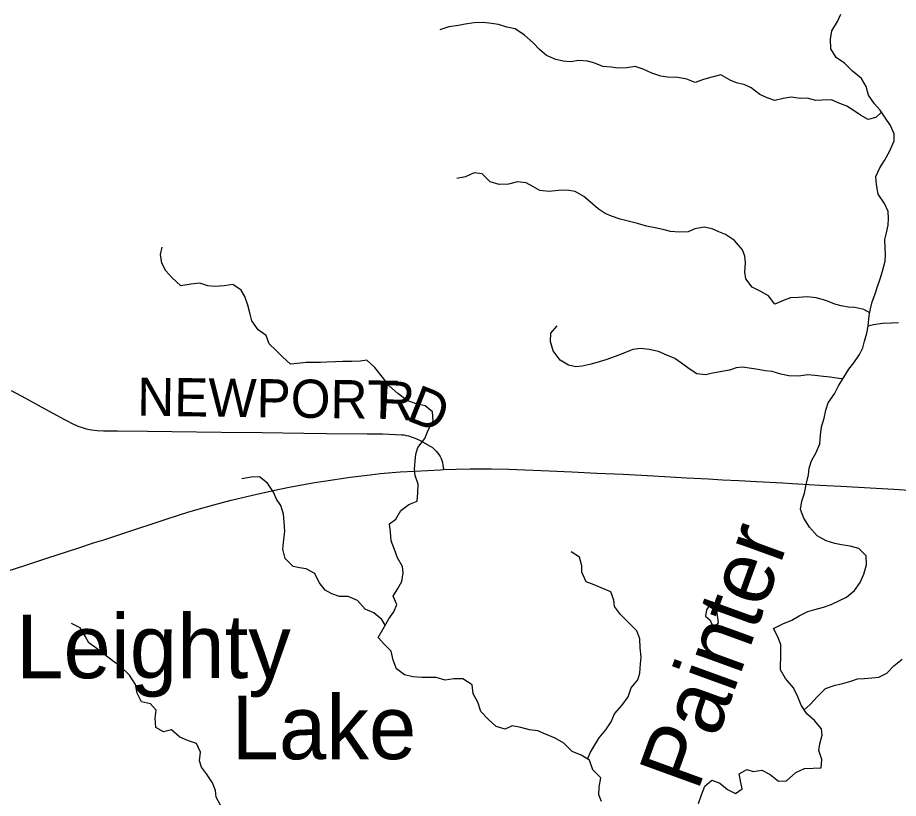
# Model space of a CAD drawing. Extents: x -87 to 2145, y -2128 to 440.
# Drawn here: x 23.88 to 58.43, y -884.92 to -854.29 of the extents above; entities that cross this region are included whole.
import ezdxf

# ---------------------------------------------------------------- set-up
doc = ezdxf.new("R2010")
doc.units = 0
for name, color, linetype in [('GM_X_County_Road', 7, 'Continuous'), ('GM_X_County_Road_Text', 7, 'Continuous'), ('GM_X_Minor_Lake', 7, 'Continuous'), ('GM_X_Minor_Lake_Text', 7, 'Continuous'), ('GM_X_Minor_River', 7, 'Continuous'), ('GM_X_Minor_River_Text', 7, 'Continuous'), ('GM_X_State_Route', 7, 'Continuous')]:
    doc.layers.add(name, color=color, linetype=linetype)

msp = doc.modelspace()

# ---------------------------------------------------------------- linework, layer by layer
at = {"layer": 'GM_X_County_Road'}
msp.add_lwpolyline([(23.628, -868.919), (24.189, -869.226), (24.809, -869.562), (25.718, -870.056), (26.068, -870.238), (26.281, -870.33), (26.374, -870.364), (26.565, -870.42), (26.776, -870.463), (27.006, -870.491), (27.253, -870.502), (27.795, -870.508), (28.976, -870.518), (29.928, -870.53), (31.88, -870.551), (33.471, -870.573), (35.112, -870.593), (35.998, -870.601), (37.589, -870.621), (38.196, -870.626), (38.952, -870.655), (39.032, -870.663), (39.122, -870.679), (39.219, -870.702), (39.358, -870.745), (39.509, -870.804), (39.67, -870.882), (40.068, -871.103), (40.151, -871.159), (40.232, -871.229), (40.306, -871.301), (40.357, -871.365), (40.406, -871.428), (40.458, -871.512), (40.497, -871.587), (40.529, -871.663), (40.548, -871.742), (40.562, -871.845), (40.586, -872.023)], dxfattribs=at)
at = {"layer": 'GM_X_Minor_Lake'}
for points in [[(51.115, -877.215), (50.902, -877.528), (50.867, -877.768), (51.054, -877.932), (51.14, -878.154), (51.216, -878.233)], [(51.216, -878.233), (51.383, -878.039), (51.286, -877.355), (51.115, -877.215)]]:
    msp.add_lwpolyline(points, dxfattribs=at)
at = {"layer": 'GM_X_Minor_River'}
for points in [[(57.777, -858.002), (57.547, -858.202), (57.245, -858.285), (56.949, -858.118), (56.663, -857.921), (56.407, -857.765), (56.07, -857.626), (55.813, -857.51), (55.442, -857.522), (55.192, -857.536), (54.854, -857.448), (54.593, -857.462), (54.225, -857.413), (53.913, -857.466), (53.581, -857.539), (53.284, -857.442), (52.997, -857.305), (52.663, -857.046), (52.405, -856.93), (52.087, -856.852), (51.829, -856.736), (51.464, -856.537), (51.112, -856.629), (50.789, -856.722), (50.467, -856.835), (50.13, -856.707), (49.781, -856.639), (49.371, -856.629), (49.112, -856.583), (48.765, -856.465), (48.428, -856.317), (48.111, -856.209), (47.779, -856.261), (47.429, -856.273), (47.17, -856.227), (46.84, -856.2), (46.493, -856.061), (46.235, -855.995), (45.885, -855.977), (45.584, -856.02), (45.285, -855.993), (44.996, -855.926), (44.629, -855.777), (44.355, -855.54), (44.111, -855.284), (43.768, -854.975), (43.403, -854.726), (43.075, -854.658), (42.747, -854.56), (42.478, -854.513), (42.148, -854.486), (41.798, -854.498), (41.437, -854.549), (41.176, -854.594), (40.804, -854.645), (40.451, -854.767)], [(55.154, -877.511), (55.496, -877.418), (55.798, -877.315), (56.153, -877.143), (56.405, -877.028), (56.712, -876.765), (56.939, -876.459), (57.077, -876.122), (57.186, -875.763), (57.174, -875.402), (56.881, -875.114), (56.543, -875.026), (56.204, -874.969), (55.945, -874.922), (55.607, -874.824), (55.252, -874.616), (54.95, -874.288), (54.728, -873.932), (54.596, -873.588), (54.644, -873.258), (54.751, -872.95), (54.819, -872.611), (54.908, -872.232), (54.935, -871.962), (55.031, -871.673), (55.209, -871.346), (55.347, -871.009), (55.385, -870.669), (55.423, -870.349), (55.521, -870), (55.588, -869.691), (55.675, -869.402), (55.933, -869.047), (56.091, -868.74), (56.278, -868.423), (56.496, -868.087), (56.692, -867.831), (56.91, -867.505), (57.036, -867.247), (57.102, -866.978), (57.2, -866.669), (57.246, -866.39), (57.286, -865.979), (57.342, -865.71), (57.408, -865.441), (57.505, -865.172), (57.613, -864.844), (57.72, -864.535), (57.807, -864.236), (57.916, -863.848), (57.932, -863.597), (57.918, -863.326), (57.906, -862.995), (57.962, -862.735), (58.029, -862.436), (58.045, -862.176), (58.031, -861.895), (57.889, -861.58), (57.647, -861.214), (57.576, -860.841), (57.553, -860.519), (57.701, -860.182), (57.888, -859.895), (58.097, -859.519), (58.266, -859.121), (58.272, -858.851), (58.12, -858.516), (57.908, -858.19), (57.724, -857.925), (57.5, -857.669), (57.257, -857.333), (57.175, -856.99), (56.992, -856.675), (56.629, -856.385), (56.326, -856.077), (55.991, -855.849), (55.789, -855.513), (55.768, -855.132), (55.825, -854.802), (56.044, -854.436), (56.171, -854.148)], [(57.308, -865.871), (57.081, -865.744), (56.723, -865.666), (56.463, -865.649), (56.195, -865.593), (55.936, -865.527), (55.589, -865.389), (55.212, -865.28), (54.852, -865.241), (54.522, -865.264), (54.201, -865.286), (53.949, -865.371), (53.585, -865.533), (53.333, -865.206), (53.017, -865.019), (52.701, -864.861), (52.448, -864.544), (52.404, -864.282), (52.433, -863.902), (52.409, -863.651), (52.325, -863.398), (52.003, -863.029), (51.648, -862.801), (51.391, -862.694), (51.133, -862.578), (50.815, -862.511), (50.443, -862.582), (50.19, -862.697), (49.83, -862.708), (49.5, -862.681), (49.242, -862.615), (48.953, -862.548), (48.555, -862.468), (48.197, -862.37), (47.889, -862.293), (47.521, -862.194), (47.184, -862.076), (46.926, -861.969), (46.66, -861.793), (46.356, -861.525), (46.091, -861.308), (45.756, -861.11), (45.427, -861.062), (45.086, -861.074), (44.736, -861.106), (44.366, -861.068), (44.09, -860.921), (43.833, -860.774), (43.494, -860.736), (43.142, -860.829), (42.771, -860.84), (42.424, -860.732), (42.111, -860.423), (41.792, -860.376), (41.458, -860.539), (41.106, -860.601)], [(35.765, -867.817), (35.445, -867.82), (35.195, -867.824), (34.844, -867.866), (34.583, -867.88), (34.27, -867.602), (34.016, -867.335), (33.752, -867.088), (33.629, -866.765), (33.314, -866.537), (33.072, -866.19), (33.008, -865.928), (32.917, -865.565), (32.795, -865.231), (32.651, -864.977), (32.326, -864.759), (31.984, -864.811), (31.624, -864.833), (31.344, -864.816), (31.026, -864.708), (30.695, -864.741), (30.284, -864.811), (29.931, -864.482), (29.697, -864.226), (29.534, -863.921), (29.482, -863.589), (29.549, -863.29)], [(56.253, -868.466), (56.098, -868.449), (55.759, -868.401), (55.499, -868.365), (55.16, -868.337), (54.88, -868.311), (54.519, -868.362), (54.139, -868.344), (53.821, -868.276), (53.483, -868.178), (53.214, -868.142), (52.935, -868.095), (52.676, -868.059), (52.317, -868.001), (52.066, -868.035), (51.804, -868.119), (51.141, -868.244), (50.879, -868.308), (50.53, -868.26), (50.225, -868.063), (49.93, -867.845), (49.664, -867.669), (49.347, -867.531), (49.02, -867.393), (48.662, -867.305), (48.323, -867.267), (48.022, -867.31), (47.658, -867.452), (47.325, -867.584), (46.962, -867.716), (46.7, -867.801), (46.378, -867.883), (46.026, -867.965), (45.775, -867.99), (45.496, -867.923), (45.171, -867.735), (44.889, -867.367), (44.788, -866.994), (44.806, -866.664), (45.052, -866.379)], [(57.247, -866.377), (57.458, -866.324), (57.809, -866.282), (58.159, -866.27), (58.44, -866.247)], [(46.792, -885.044), (46.678, -884.791), (46.695, -884.481), (46.764, -884.112), (46.441, -883.804), (46.32, -883.43), (45.985, -883.222), (45.638, -883.083), (45.306, -882.755), (44.97, -882.557), (44.594, -882.407), (44.287, -882.27), (43.967, -882.233), (43.619, -882.144), (43.281, -882.076), (43.008, -882.21), (42.66, -882.102), (42.356, -881.824), (42.054, -881.516), (41.942, -881.153), (41.75, -880.818), (41.708, -880.466), (41.344, -880.227), (40.994, -880.239), (40.652, -880.281), (40.295, -880.182), (40.035, -880.176), (39.734, -880.179), (39.385, -880.151), (39.057, -880.073), (38.742, -879.835), (38.62, -879.502), (38.538, -879.149), (38.275, -878.882), (38.031, -878.606), (38.219, -878.27), (38.449, -877.874), (38.645, -877.608), (38.752, -877.31), (38.619, -876.996), (38.797, -876.689), (38.953, -876.412), (39.012, -876.073), (38.977, -875.822), (38.785, -875.486), (38.673, -875.153), (38.531, -874.819), (38.509, -874.478), (38.467, -874.146), (38.721, -873.971), (38.909, -873.625), (39.225, -873.392), (39.558, -873.259), (39.586, -872.929), (39.594, -872.598), (39.472, -872.254), (39.448, -872.003), (39.475, -871.693), (39.502, -871.413), (39.578, -871.154), (39.857, -870.8), (39.994, -870.482), (40.183, -870.116), (40.151, -869.754), (39.867, -869.517), (39.518, -869.438), (39.161, -869.31), (38.798, -869.041), (38.464, -868.742), (38.193, -868.395), (37.901, -868.017), (37.578, -867.729), (37.327, -867.773), (36.987, -867.775), (36.646, -867.787), (36.356, -867.801), (36.015, -867.813), (35.765, -867.817)], [(38.3, -878.13), (38.168, -877.908), (37.854, -877.64), (37.517, -877.501), (37.215, -877.164), (36.849, -877.005), (36.509, -876.997), (36.211, -876.9), (35.944, -876.753), (35.711, -876.447), (35.539, -876.102), (35.204, -875.914), (34.944, -875.878), (34.686, -875.822), (34.373, -875.514), (34.292, -875.141), (34.318, -874.881), (34.358, -874.441), (34.337, -874.079), (34.314, -873.778), (34.212, -873.435), (34.038, -873.18), (33.914, -872.907), (33.682, -872.56), (33.368, -872.312), (33.038, -872.315), (32.676, -872.387)], [(46.24, -883.38), (46.357, -883.11), (46.514, -882.853), (46.701, -882.547), (46.959, -882.232), (47.166, -881.926), (47.294, -881.608), (47.582, -881.274), (47.83, -880.939), (47.948, -880.591), (48.216, -880.277), (48.292, -880.008), (48.32, -879.648), (48.337, -879.387), (48.305, -879.016), (48.294, -878.665), (48.171, -878.351), (47.878, -878.054), (47.536, -877.715), (47.303, -877.399), (47.269, -877.147), (47.147, -876.824), (46.771, -876.665), (46.503, -876.548), (46.186, -876.421), (46.015, -876.046), (46.021, -875.795), (45.929, -875.462), (45.593, -875.254)], [(50.591, -885.123), (50.709, -884.785), (50.837, -884.447), (51.113, -884.213), (51.431, -884.321), (51.735, -884.578), (52.041, -884.736), (52.306, -884.551), (52.252, -884.3), (52.189, -883.967), (52.484, -883.794), (52.742, -883.87), (53.073, -883.817), (53.409, -883.986), (53.733, -884.254), (54.044, -884.241), (54.412, -883.909), (54.756, -883.746), (55.086, -883.734), (55.406, -883.721), (55.434, -883.401), (55.312, -883.047), (55.349, -882.778), (55.447, -882.449), (55.423, -882.198), (55.14, -881.871), (54.847, -881.603), (54.614, -881.267), (54.492, -880.934), (54.32, -880.589), (54.009, -880.221), (53.807, -879.885), (53.823, -879.214), (53.821, -878.883), (53.698, -878.56), (53.535, -878.255), (53.9, -878.073), (54.253, -877.931), (54.547, -877.767), (54.882, -877.595), (55.154, -877.511)], [(31.842, -885.196), (31.669, -884.871), (31.645, -884.62), (31.522, -884.317), (31.291, -883.96), (31.097, -883.705), (31.023, -883.453), (31.051, -883.113), (30.899, -882.769), (30.591, -882.671), (30.245, -882.523), (29.921, -882.235), (29.609, -882.317), (29.303, -882.14), (29.272, -881.778), (29.319, -881.469), (29.095, -881.213), (28.737, -881.135), (28.575, -880.79), (28.503, -880.458), (28.272, -880.091), (27.91, -879.742), (27.585, -879.514), (27.3, -879.287), (26.956, -879.018), (26.671, -878.821), (26.537, -878.557), (26.335, -878.232), (25.999, -878.064)], [(54.738, -881.446), (54.975, -881.235), (55.252, -880.941), (55.57, -880.608), (55.954, -880.476), (56.205, -880.432), (56.568, -880.32), (56.83, -880.236), (57.1, -880.222), (57.391, -880.189), (57.662, -880.165), (57.985, -880.012), (58.252, -879.727), (58.579, -879.464)]]:
    msp.add_lwpolyline(points, dxfattribs=at)
at = {"layer": 'GM_X_State_Route'}
msp.add_lwpolyline([(22.723, -876.245), (24.207, -875.767), (25.064, -875.486), (26.25, -875.101), (26.904, -874.884), (27.265, -874.774), (27.934, -874.551), (29.788, -873.939), (30.555, -873.697), (30.964, -873.578), (31.58, -873.404), (32.263, -873.225), (33.268, -872.981), (34.149, -872.785), (34.601, -872.697), (35.538, -872.533), (35.894, -872.471), (36.934, -872.323), (37.716, -872.224), (38.108, -872.18), (38.893, -872.116), (39.45, -872.08), (40.466, -872.028), (40.586, -872.023), (41.089, -872.004), (41.631, -871.995), (42.468, -871.997), (43.158, -872.011), (44.732, -872.067), (45.617, -872.108), (46.6, -872.16), (47.632, -872.207), (48.828, -872.271), (50.122, -872.34), (50.99, -872.392), (51.53, -872.424), (52.169, -872.453), (52.873, -872.496), (53.905, -872.546), (54.283, -872.566), (54.495, -872.577), (55.347, -872.629), (56.182, -872.675), (58.262, -872.795), (59.49, -872.867)], dxfattribs=at)

# ---------------------------------------------------------------- texts
at = {"layer": 'GM_X_County_Road_Text'}
for s, rotation, p in [('NEWPORT', 359.292, (28.569, -869.909)), ('R', 356.6377, (37.971, -870.019)), ('D', 338.4868, (39.079, -870.065))]:
    msp.add_text(s, height=1.5, rotation=rotation, dxfattribs=at).set_placement(p)
at = {"layer": 'GM_X_Minor_Lake_Text'}
for s, rotation, p in [('Leighty', 0.0318, (23.822, -880.211)), ('Lake', 0.0337, (32.274, -883.389))]:
    msp.add_text(s, height=2.5, rotation=rotation, dxfattribs=at).set_placement(p)
at = {"layer": 'GM_X_Minor_River_Text'}
msp.add_text('Painter', height=2.5004, rotation=70.0417, dxfattribs=at).set_placement((50.557, -884.69))

doc.saveas('drawing.dxf')
